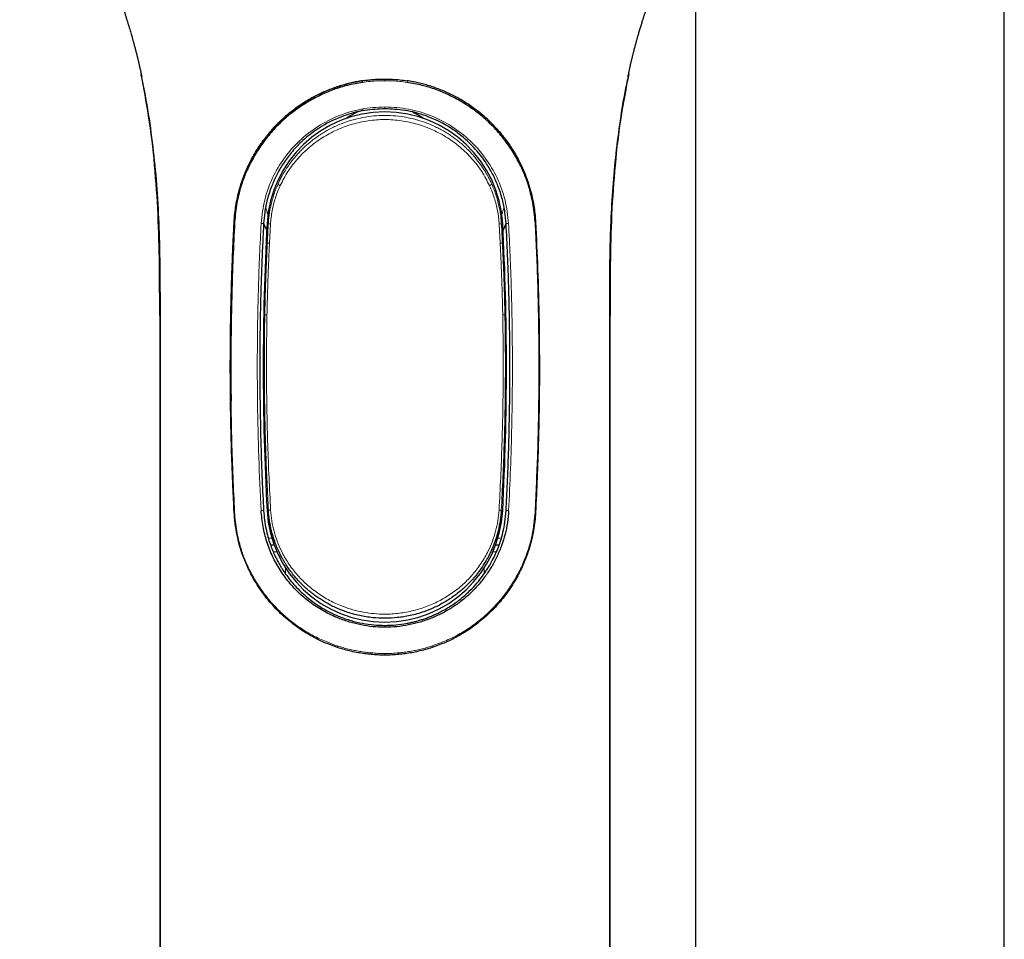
# Model space of a CAD drawing. Header units: millimetres. Extents: x 8 to 846, y 12 to 2113.
# Tile 264 of 515: x 451 to 523, y 1692 to 1759. Entities that reach past the tile are written whole.
import ezdxf

# ---------------------------------------------------------------- set-up
doc = ezdxf.new("R2010")
doc.units = ezdxf.units.MM

msp = doc.modelspace()

# ---------------------------------------------------------------- linework, layer by layer
at = {"color": 7, "linetype": 'Continuous', "lineweight": 30}
for p, q in [((523.188, 1630), (523.188, 1787.344)), ((500.688, 1767.794), (500.688, 1630)), ((460.305, 1754.998), (460.284, 1755.1)), ((495.772, 1754.998), (495.794, 1755.1)), ((461.625, 1737.573), (461.625, 1630.073)), ((494.451, 1630.073), (494.451, 1737.573)), ((466.795, 1730.965), (466.79, 1731.334))]:
    msp.add_line(p, q, dxfattribs=at)
at = {"color": 8, "linetype": 'Continuous', "lineweight": 0}
for p, q in [((469.542, 1744.248), (469.45, 1744.253)), ((469.705, 1744.229), (469.629, 1742.843)), ((486.447, 1742.843), (486.371, 1744.229)), ((486.534, 1744.248), (486.626, 1744.253)), ((461.627, 1737.573), (461.627, 1630.073)), ((461.676, 1630.076), (461.676, 1737.575)), ((494.4, 1630.076), (494.4, 1737.575)), ((494.449, 1737.573), (494.449, 1630.073)), ((466.829, 1731.337), (466.834, 1730.969)), ((469.554, 1723.353), (469.45, 1723.347)), ((486.522, 1723.353), (486.626, 1723.347)), ((469.963, 1720.845), (469.7, 1720.846)), ((470.175, 1720.318), (469.908, 1720.319)), ((486.166, 1720.319), (485.897, 1720.318)), ((470.788, 1719.181), (470.788, 1718.739)), ((485.288, 1719.184), (485.288, 1718.745))]:
    msp.add_line(p, q, dxfattribs=at)
at = {"color": 7, "linetype": 'Continuous', "lineweight": 30, "flags": 128}
for points in [[(469.426, 1743.789), (469.316, 1744.034), (469.204, 1744.306)], [(486.875, 1744.312), (486.76, 1744.034), (486.65, 1743.789)]]:
    msp.add_lwpolyline(points, dxfattribs=at)
at = {"color": 8, "linetype": 'Continuous', "lineweight": 0}
for centre, radius, start, end in [((476.822, 1754.643), 0.415, 175.03527, 191.52881), ((479.254, 1754.643), 0.415, 348.47132, 4.96465), ((478.038, 1747.8), 9, 195.17436, 198.66292), ((478.038, 1747.8), 9, 341.33708, 344.81714), ((467.087, 1744.424), 0.0563, 232.76938, 270.24716), ((467.706, 1717.903), 26.405, 86.75334, 87.14802), ((469.749, 1745.331), 1.103, 259.20948, 267.72933), ((486.327, 1745.331), 1.103, 272.27067, 280.79052), ((488.37, 1717.903), 26.405, 92.85198, 93.24666), ((488.989, 1744.424), 0.0563, 269.75284, 307.23062), ((467.091, 1723.146), 0.0841, 90.05742, 116.5774), ((469.119, 1722.878), 0.463, 79.82921, 102.37156), ((469.756, 1722.321), 1.051, 92.26082, 101.09094), ((486.319, 1722.32), 1.053, 78.91954, 87.73893), ((486.957, 1722.878), 0.463, 77.62844, 100.17079), ((488.985, 1723.146), 0.0841, 63.4226, 89.94258), ((474.724, 1713.409), 0.142, 155.46872, 203.12495), ((481.352, 1713.409), 0.142, 336.87498, 24.5314), ((477.422, 1712.907), 0.398, 171.64277, 188.70341), ((478.654, 1712.907), 0.398, 351.29628, 8.35752)]:
    msp.add_arc(centre, radius, start, end, dxfattribs=at)
at = {"color": 7, "linetype": 'Continuous', "lineweight": 30}
for centre, radius, start, end in [((478.038, 1747.8), 5, 108.30789, 124.51276), ((478.038, 1743.8), 8.6, 3.01696, 176.98304), ((478.038, 1747.8), 5, 55.48724, 65.88627), ((667.775, 1733.8), 198.6, 176.98304, 183.01696), ((288.301, 1733.8), 198.6, 356.98304, 3.01696), ((478.038, 1723.8), 8.6, 183.01696, 356.98304)]:
    msp.add_arc(centre, radius, start, end, dxfattribs=at)
at = {"color": 8, "linetype": 'Continuous', "lineweight": 0}
for centre, start_param, end_param in [((470.788, 1720.869), 4.396748, 4.475435), ((485.288, 1720.869), 4.949343, 5.026783)]:
    msp.add_ellipse(centre, major_axis=(3.466, 0), ratio=0.017455, start_param=start_param, end_param=end_param, dxfattribs=at)
at = {"color": 7, "linetype": 'Continuous', "lineweight": 30}
for points, knots in [([(451.423, 1773.078), (451.434, 1773.066), (451.457, 1773.045), (451.493, 1773.01), (451.529, 1772.976), (451.564, 1772.941), (451.599, 1772.906), (451.634, 1772.87), (451.67, 1772.834), (451.704, 1772.799), (451.74, 1772.762), (451.784, 1772.716), (451.833, 1772.664), (451.885, 1772.609), (451.952, 1772.536), (452.032, 1772.449), (452.146, 1772.322), (452.263, 1772.19), (452.387, 1772.047), (452.496, 1771.921), (452.596, 1771.801), (452.674, 1771.708), (452.753, 1771.612), (452.83, 1771.517), (452.909, 1771.419), (452.979, 1771.331), (453.032, 1771.264), (453.07, 1771.216), (453.109, 1771.166), (453.155, 1771.106), (453.21, 1771.036), (453.268, 1770.961), (453.339, 1770.867), (453.42, 1770.76), (453.509, 1770.641), (453.592, 1770.528), (453.672, 1770.42), (453.755, 1770.306), (453.848, 1770.176), (453.946, 1770.037), (454.046, 1769.895), (454.137, 1769.762), (454.223, 1769.637), (454.301, 1769.523), (454.371, 1769.418), (454.436, 1769.32), (454.494, 1769.233), (454.546, 1769.154), (454.594, 1769.079), (454.647, 1768.998), (454.705, 1768.908), (454.768, 1768.81), (454.828, 1768.715), (454.881, 1768.631), (454.939, 1768.538), (455.011, 1768.423), (455.104, 1768.272), (455.209, 1768.097), (455.324, 1767.906), (455.442, 1767.705), (455.56, 1767.501), (455.678, 1767.295), (455.793, 1767.091), (455.898, 1766.902), (455.987, 1766.738), (456.067, 1766.591), (456.146, 1766.446), (456.23, 1766.287), (456.324, 1766.108), (456.43, 1765.904), (456.549, 1765.671), (456.654, 1765.462), (456.741, 1765.288), (456.802, 1765.164), (456.857, 1765.052), (456.904, 1764.955), (456.954, 1764.85), (457.016, 1764.722), (457.099, 1764.548), (457.198, 1764.336), (457.308, 1764.098), (457.419, 1763.852), (457.528, 1763.609), (457.633, 1763.37), (457.729, 1763.149), (457.813, 1762.952), (457.886, 1762.78), (457.951, 1762.623), (458.011, 1762.479), (458.069, 1762.336), (458.13, 1762.186), (458.197, 1762.018), (458.268, 1761.838), (458.343, 1761.648), (458.418, 1761.451), (458.489, 1761.265), (458.554, 1761.092), (458.611, 1760.938), (458.662, 1760.799), (458.706, 1760.675), (458.747, 1760.563), (458.786, 1760.453), (458.825, 1760.343), (458.865, 1760.229), (458.908, 1760.103), (458.952, 1759.977), (458.994, 1759.851), (459.035, 1759.73), (459.077, 1759.603), (459.115, 1759.488), (459.146, 1759.394), (459.168, 1759.326), (459.186, 1759.27), (459.205, 1759.21), (459.229, 1759.135), (459.26, 1759.035), (459.297, 1758.92), (459.335, 1758.795), (459.374, 1758.668), (459.419, 1758.521), (459.468, 1758.354), (459.522, 1758.17), (459.572, 1757.999), (459.611, 1757.862), (459.641, 1757.755), (459.667, 1757.663), (459.694, 1757.562), (459.738, 1757.403), (459.794, 1757.193), (459.862, 1756.932), (459.92, 1756.705), (459.966, 1756.519), (459.999, 1756.385), (460.027, 1756.273), (460.046, 1756.191), (460.06, 1756.133), (460.071, 1756.088), (460.083, 1756.035), (460.1, 1755.966), (460.12, 1755.879), (460.143, 1755.78), (460.167, 1755.674), (460.192, 1755.563), (460.217, 1755.448), (460.242, 1755.334), (460.267, 1755.22), (460.291, 1755.106), (460.306, 1755.035), (460.314, 1754.998)], [0, 0, 0, 0, 0.010548, 0.020082, 0.028607, 0.036115, 0.042592, 0.048023, 0.052622, 0.056917, 0.062101, 0.06791, 0.074486, 0.081271, 0.087499, 0.099455, 0.111125, 0.123067, 0.132283, 0.146369, 0.152544, 0.159477, 0.16652, 0.172841, 0.17952, 0.186266, 0.189889, 0.192747, 0.195824, 0.199625, 0.204158, 0.209044, 0.213701, 0.22143, 0.228507, 0.235029, 0.24121, 0.247295, 0.254493, 0.263013, 0.270386, 0.277934, 0.284759, 0.290786, 0.296271, 0.301347, 0.306425, 0.310074, 0.313885, 0.318103, 0.322779, 0.327913, 0.333118, 0.337427, 0.340796, 0.347224, 0.354815, 0.363563, 0.373287, 0.383157, 0.393063, 0.403006, 0.412986, 0.422173, 0.42983, 0.436205, 0.442937, 0.450338, 0.45848, 0.467974, 0.478655, 0.490511, 0.496503, 0.502256, 0.507309, 0.511665, 0.515329, 0.521498, 0.52897, 0.539132, 0.550362, 0.56142, 0.572311, 0.583041, 0.593316, 0.601731, 0.609379, 0.616274, 0.622657, 0.628773, 0.635615, 0.643412, 0.651978, 0.660976, 0.670028, 0.67914, 0.686344, 0.693481, 0.699793, 0.705143, 0.710408, 0.715551, 0.720807, 0.726179, 0.732093, 0.738942, 0.744137, 0.749769, 0.755837, 0.761866, 0.765785, 0.76895, 0.77136, 0.773761, 0.777628, 0.782598, 0.78867, 0.795112, 0.801456, 0.807703, 0.816893, 0.825865, 0.834204, 0.841177, 0.845683, 0.849761, 0.854917, 0.861299, 0.87499, 0.888414, 0.901559, 0.909101, 0.915721, 0.921212, 0.925563, 0.927773, 0.929598, 0.932011, 0.935259, 0.939346, 0.94412, 0.94928, 0.955855, 0.963105, 0.971095, 0.97988, 0.989503, 1, 1, 1, 1]), ([(495.762, 1754.998), (495.77, 1755.035), (495.785, 1755.106), (495.809, 1755.22), (495.833, 1755.334), (495.859, 1755.448), (495.884, 1755.563), (495.911, 1755.681), (495.938, 1755.801), (495.965, 1755.918), (495.987, 1756.013), (496.004, 1756.083), (496.018, 1756.141), (496.032, 1756.201), (496.053, 1756.287), (496.081, 1756.404), (496.118, 1756.554), (496.16, 1756.72), (496.2, 1756.878), (496.238, 1757.024), (496.273, 1757.159), (496.309, 1757.293), (496.344, 1757.423), (496.375, 1757.536), (496.4, 1757.629), (496.42, 1757.701), (496.44, 1757.771), (496.461, 1757.845), (496.487, 1757.94), (496.521, 1758.058), (496.561, 1758.197), (496.604, 1758.343), (496.648, 1758.49), (496.693, 1758.638), (496.738, 1758.786), (496.782, 1758.928), (496.823, 1759.057), (496.855, 1759.16), (496.879, 1759.235), (496.899, 1759.296), (496.921, 1759.364), (496.948, 1759.449), (496.986, 1759.564), (497.03, 1759.696), (497.076, 1759.835), (497.124, 1759.975), (497.171, 1760.114), (497.218, 1760.249), (497.261, 1760.372), (497.304, 1760.492), (497.344, 1760.604), (497.386, 1760.721), (497.432, 1760.849), (497.487, 1760.997), (497.546, 1761.157), (497.613, 1761.333), (497.684, 1761.521), (497.762, 1761.72), (497.836, 1761.91), (497.907, 1762.088), (497.972, 1762.249), (498.031, 1762.395), (498.093, 1762.545), (498.162, 1762.713), (498.244, 1762.908), (498.337, 1763.125), (498.44, 1763.363), (498.55, 1763.613), (498.645, 1763.826), (498.725, 1764.002), (498.787, 1764.138), (498.85, 1764.274), (498.911, 1764.406), (498.964, 1764.52), (499.008, 1764.612), (499.042, 1764.685), (499.072, 1764.747), (499.101, 1764.807), (499.14, 1764.888), (499.195, 1765.002), (499.27, 1765.156), (499.356, 1765.331), (499.463, 1765.544), (499.579, 1765.774), (499.697, 1766.003), (499.798, 1766.196), (499.885, 1766.361), (499.964, 1766.509), (500.035, 1766.64), (500.103, 1766.765), (500.174, 1766.894), (500.255, 1767.041), (500.344, 1767.2), (500.526, 1767.521), (500.704, 1767.826), (500.876, 1768.112), (500.946, 1768.229), (501.011, 1768.335), (501.07, 1768.431), (501.124, 1768.518), (501.176, 1768.601), (501.232, 1768.69), (501.294, 1768.788), (501.359, 1768.89), (501.421, 1768.986), (501.477, 1769.072), (501.536, 1769.163), (501.6, 1769.26), (501.671, 1769.368), (501.746, 1769.479), (501.828, 1769.602), (501.921, 1769.737), (502.021, 1769.881), (502.126, 1770.032), (502.228, 1770.176), (502.321, 1770.305), (502.404, 1770.419), (502.483, 1770.527), (502.555, 1770.626), (502.622, 1770.715), (502.682, 1770.795), (502.746, 1770.879), (502.813, 1770.967), (502.879, 1771.053), (502.95, 1771.145), (503.026, 1771.242), (503.122, 1771.363), (503.23, 1771.497), (503.339, 1771.632), (503.448, 1771.763), (503.538, 1771.87), (503.611, 1771.956), (503.67, 1772.025), (503.723, 1772.087), (503.763, 1772.133), (503.794, 1772.169), (503.825, 1772.203), (503.861, 1772.245), (503.912, 1772.302), (503.97, 1772.367), (504.031, 1772.434), (504.085, 1772.494), (504.139, 1772.552), (504.194, 1772.612), (504.249, 1772.67), (504.301, 1772.725), (504.346, 1772.772), (504.386, 1772.814), (504.428, 1772.857), (504.469, 1772.898), (504.505, 1772.934), (504.543, 1772.971), (504.58, 1773.007), (504.618, 1773.044), (504.641, 1773.066), (504.653, 1773.078)], [0, 0, 0, 0, 0.010497, 0.020119, 0.028903, 0.036894, 0.044144, 0.050719, 0.057005, 0.06263, 0.067062, 0.070231, 0.072517, 0.07539, 0.078994, 0.085135, 0.092633, 0.101012, 0.109519, 0.116408, 0.123372, 0.13041, 0.137522, 0.144095, 0.148401, 0.151961, 0.15508, 0.158664, 0.162775, 0.168765, 0.175545, 0.182589, 0.189765, 0.197075, 0.204385, 0.211824, 0.218649, 0.223994, 0.227214, 0.229676, 0.232758, 0.236753, 0.24166, 0.248672, 0.255143, 0.261056, 0.268466, 0.274779, 0.280598, 0.286281, 0.291831, 0.296643, 0.302446, 0.309249, 0.316607, 0.323925, 0.333201, 0.342416, 0.351529, 0.359891, 0.367298, 0.373748, 0.379905, 0.387604, 0.396221, 0.405877, 0.416581, 0.427814, 0.439228, 0.445331, 0.451487, 0.457698, 0.463902, 0.469457, 0.473244, 0.476518, 0.479277, 0.481694, 0.484669, 0.490178, 0.497132, 0.505497, 0.513941, 0.526117, 0.536945, 0.54546, 0.553067, 0.560034, 0.566354, 0.571529, 0.577634, 0.584679, 0.592458, 0.600269, 0.630737, 0.637013, 0.642812, 0.648119, 0.65293, 0.657244, 0.66136, 0.665574, 0.670822, 0.676301, 0.681277, 0.685751, 0.689764, 0.695562, 0.701077, 0.706914, 0.713304, 0.7206, 0.728832, 0.736983, 0.745486, 0.752673, 0.758747, 0.764912, 0.771416, 0.775972, 0.780774, 0.785884, 0.791315, 0.797005, 0.802014, 0.80857, 0.816171, 0.82582, 0.834781, 0.844767, 0.853626, 0.858832, 0.864739, 0.869826, 0.873557, 0.875853, 0.878726, 0.882268, 0.886308, 0.893167, 0.899459, 0.905543, 0.912501, 0.919125, 0.926353, 0.933202, 0.939195, 0.944685, 0.950617, 0.956019, 0.96257, 0.970257, 0.979062, 0.988974, 1, 1, 1, 1]), ([(461.627, 1737.573), (461.626, 1738.808), (461.625, 1741.258), (461.534, 1744.915), (461.283, 1748.527), (460.888, 1751.952), (460.463, 1754.149), (460.266, 1755.17)], [0, 0, 0, 0, 0.209333, 0.415719, 0.620172, 0.823469, 1, 1, 1, 1]), ([(460.286, 1755.132), (460.286, 1755.129), (460.294, 1755.094), (460.303, 1755.048), (460.312, 1755.006), (460.313, 1754.996)], [0, 0, 0, 0, 0.065953, 0.794137, 1, 1, 1, 1]), ([(467.053, 1744.379), (467.064, 1744.546), (467.088, 1744.9), (467.158, 1745.45), (467.257, 1746.01), (467.389, 1746.575), (467.506, 1746.981), (467.594, 1747.253), (467.638, 1747.384), (467.684, 1747.516), (467.733, 1747.65), (467.785, 1747.784), (467.838, 1747.92), (467.914, 1748.103), (468.023, 1748.353), (468.179, 1748.684), (468.376, 1749.064), (468.616, 1749.485), (468.849, 1749.852), (469.052, 1750.146), (469.204, 1750.356), (469.35, 1750.548), (469.488, 1750.722), (469.617, 1750.879), (469.737, 1751.019), (470.041, 1751.362), (470.556, 1751.885), (471.328, 1752.536), (472.137, 1753.1), (472.972, 1753.579), (473.824, 1753.975), (474.684, 1754.288), (475.544, 1754.529), (476.123, 1754.629), (476.408, 1754.679)], [0, 0, 0, 0, 0.032439, 0.068514, 0.108313, 0.144675, 0.183743, 0.19289, 0.202174, 0.211596, 0.221157, 0.230856, 0.240694, 0.250671, 0.271201, 0.296037, 0.325178, 0.358624, 0.39494, 0.413917, 0.431596, 0.447976, 0.463059, 0.476843, 0.489328, 0.500516, 0.570036, 0.637413, 0.702699, 0.765952, 0.827235, 0.886618, 0.944178, 1, 1, 1, 1]), ([(476.407, 1754.676), (476.269, 1754.654), (475.995, 1754.61), (475.587, 1754.524), (475.176, 1754.421), (474.755, 1754.298), (474.33, 1754.155), (473.907, 1753.993), (473.496, 1753.816), (473.1, 1753.627), (472.703, 1753.417), (472.304, 1753.185), (471.897, 1752.925), (471.496, 1752.642), (471.158, 1752.381), (470.882, 1752.152), (470.672, 1751.967), (470.478, 1751.788), (470.316, 1751.632), (470.183, 1751.499), (470.072, 1751.384), (469.96, 1751.266), (469.888, 1751.188), (469.85, 1751.145)], [0, 0, 0, 0, 0.053835, 0.106883, 0.161243, 0.217783, 0.276517, 0.33575, 0.39417, 0.451554, 0.507918, 0.570744, 0.633996, 0.699154, 0.76622, 0.804613, 0.843086, 0.878685, 0.910941, 0.933942, 0.954881, 0.975537, 1, 1, 1, 1]), ([(476.408, 1754.679), (476.508, 1754.693), (476.708, 1754.721), (477.011, 1754.753), (477.254, 1754.773), (477.435, 1754.784), (477.554, 1754.79), (477.674, 1754.794), (477.795, 1754.798), (477.916, 1754.8), (477.998, 1754.8), (478.038, 1754.8)], [0, 0, 0, 0, 0.1843539, 0.3714517, 0.5589415, 0.6313837, 0.7042498, 0.7775411, 0.8512589, 0.9254045, 1, 1, 1, 1]), ([(478.038, 1754.8), (478.225, 1754.797), (478.593, 1754.792), (479.137, 1754.75), (479.493, 1754.702), (479.668, 1754.679)], [0, 0, 0, 0, 0.3421017, 0.6753911, 1, 1, 1, 1]), ([(486.232, 1751.138), (486.199, 1751.175), (486.137, 1751.243), (486.043, 1751.343), (485.951, 1751.439), (485.854, 1751.538), (485.748, 1751.643), (485.608, 1751.778), (485.429, 1751.944), (485.21, 1752.137), (484.926, 1752.373), (484.584, 1752.637), (484.181, 1752.92), (483.774, 1753.181), (483.371, 1753.415), (482.969, 1753.627), (482.565, 1753.821), (482.145, 1754.001), (481.717, 1754.164), (481.291, 1754.306), (480.876, 1754.427), (480.473, 1754.527), (480.073, 1754.611), (479.804, 1754.655), (479.669, 1754.676)], [0, 0, 0, 0, 0.021014, 0.039171, 0.056282, 0.074857, 0.094915, 0.116456, 0.153305, 0.193465, 0.233738, 0.300888, 0.366148, 0.429507, 0.492392, 0.549841, 0.608336, 0.667879, 0.728168, 0.786746, 0.842102, 0.895316, 0.947279, 1, 1, 1, 1]), ([(495.81, 1755.169), (495.613, 1754.148), (495.188, 1751.952), (494.793, 1748.527), (494.542, 1744.915), (494.451, 1741.258), (494.45, 1738.808), (494.449, 1737.573)], [0, 0, 0, 0, 0.17653, 0.37982, 0.584278, 0.790665, 1, 1, 1, 1]), ([(495.763, 1754.997), (495.764, 1755.005), (495.774, 1755.053), (495.784, 1755.101), (495.792, 1755.141)], [0, 0, 0, 0, 0.165967, 1, 1, 1, 1]), ([(476.415, 1754.56), (476.05, 1754.495), (475.336, 1754.368), (474.324, 1754.049), (473.39, 1753.658), (472.438, 1753.155), (471.485, 1752.531), (470.558, 1751.765), (469.745, 1750.927), (469.04, 1750.026), (468.438, 1749.069), (467.972, 1748.145), (467.624, 1747.248), (467.401, 1746.476), (467.248, 1745.751), (467.142, 1745.079), (467.106, 1744.609), (467.088, 1744.367)], [0, 0, 0, 0, 0.071932, 0.140575, 0.206681, 0.270756, 0.35359, 0.434239, 0.513395, 0.591563, 0.66907, 0.746253, 0.804966, 0.865748, 0.908143, 0.952723, 1, 1, 1, 1]), ([(488.988, 1744.367), (488.97, 1744.609), (488.934, 1745.079), (488.828, 1745.751), (488.675, 1746.476), (488.452, 1747.248), (488.104, 1748.145), (487.638, 1749.069), (487.036, 1750.026), (486.331, 1750.927), (485.518, 1751.765), (484.591, 1752.531), (483.638, 1753.155), (482.686, 1753.658), (481.752, 1754.049), (480.74, 1754.368), (480.026, 1754.495), (479.661, 1754.56)], [0, 0, 0, 0, 0.047277, 0.091857, 0.134252, 0.195034, 0.253747, 0.33093, 0.408437, 0.486605, 0.565761, 0.64641, 0.729244, 0.793319, 0.859425, 0.928068, 1, 1, 1, 1]), ([(478.038, 1752.632), (477.553, 1752.609), (476.53, 1752.56), (474.969, 1752.137), (473.768, 1751.569), (472.931, 1751.022), (472.425, 1750.638), (471.837, 1750.121), (471.217, 1749.458), (470.621, 1748.65), (470.151, 1747.838), (469.758, 1746.966), (469.463, 1746.054), (469.27, 1745.129), (469.223, 1744.54), (469.201, 1744.266)], [0, 0, 0, 0, 0.107177, 0.225891, 0.356581, 0.402942, 0.450687, 0.499827, 0.580382, 0.655731, 0.725892, 0.790889, 0.869552, 0.939204, 1, 1, 1, 1]), ([(486.875, 1744.266), (486.853, 1744.54), (486.806, 1745.129), (486.612, 1746.054), (486.318, 1746.966), (485.925, 1747.838), (485.513, 1748.551), (485.072, 1749.173), (484.632, 1749.705), (484.079, 1750.273), (483.412, 1750.838), (482.405, 1751.523), (481.108, 1752.137), (479.547, 1752.56), (478.523, 1752.609), (478.038, 1752.632)], [0, 0, 0, 0, 0.0608, 0.130449, 0.209103, 0.274089, 0.344236, 0.393893, 0.445862, 0.500148, 0.573324, 0.643376, 0.774084, 0.892812, 1, 1, 1, 1]), ([(486.232, 1751.139), (486.299, 1751.063), (486.448, 1750.894), (486.68, 1750.609), (486.939, 1750.268), (487.215, 1749.871), (487.491, 1749.433), (487.74, 1748.992), (487.905, 1748.666), (487.999, 1748.466), (488.042, 1748.374), (488.082, 1748.286), (488.119, 1748.202), (488.153, 1748.123), (488.273, 1747.839), (488.455, 1747.358), (488.661, 1746.681), (488.813, 1746.043), (488.919, 1745.447), (488.988, 1744.899), (489.012, 1744.546), (489.023, 1744.379)], [0, 0, 0, 0, 0.041458, 0.091404, 0.149681, 0.2162891, 0.2889756, 0.3612513, 0.4232274, 0.437758, 0.4515821, 0.4646996, 0.4771107, 0.4888153, 0.4998135, 0.6021493, 0.6967658, 0.7837411, 0.863176, 0.9352029, 1, 1, 1, 1]), ([(466.79, 1731.334), (466.787, 1731.622), (466.78, 1732.188), (466.776, 1733.022), (466.774, 1733.826), (466.776, 1734.636), (466.78, 1735.396), (466.788, 1736.11), (466.796, 1736.75), (466.806, 1737.383), (466.819, 1738.03), (466.838, 1738.866), (466.865, 1739.88), (466.904, 1741.046), (466.949, 1742.183), (466.998, 1743.291), (467.035, 1744.019), (467.053, 1744.379)], [0, 0, 0, 0, 0.066173, 0.130045, 0.191617, 0.250998, 0.316086, 0.366101, 0.415127, 0.463164, 0.511513, 0.563735, 0.655294, 0.744687, 0.831927, 0.917027, 1, 1, 1, 1]), ([(467.088, 1744.367), (467.045, 1743.502), (466.959, 1741.77), (466.876, 1739.163), (466.825, 1736.555), (466.806, 1733.945), (466.821, 1732.206), (466.829, 1731.337)], [0, 0, 0, 0, 0.199936, 0.399926, 0.599986, 0.800052, 1, 1, 1, 1]), ([(469.201, 1744.266), (469.195, 1744.139), (469.178, 1743.825), (469.135, 1742.954), (469.082, 1741.775), (469.03, 1740.347), (468.993, 1739.154), (468.965, 1737.998), (468.943, 1736.801), (468.925, 1735.376), (468.917, 1733.353), (468.936, 1730.891), (468.997, 1728.15), (469.084, 1725.657), (469.163, 1724.082), (469.201, 1723.334)], [0, 0, 0, 0, 0.018134, 0.044999, 0.124962, 0.187504, 0.250054, 0.296255, 0.35333, 0.421309, 0.500212, 0.642683, 0.773423, 0.892499, 1, 1, 1, 1]), ([(486.875, 1723.334), (486.909, 1724.001), (486.98, 1725.399), (487.061, 1727.6), (487.123, 1730), (487.157, 1732.548), (487.156, 1735.069), (487.125, 1737.448), (487.069, 1739.712), (486.99, 1741.968), (486.913, 1743.5), (486.875, 1744.266)], [0, 0, 0, 0, 0.095899, 0.201087, 0.315633, 0.439588, 0.565492, 0.67632, 0.779955, 0.889939, 1, 1, 1, 1]), ([(489.023, 1744.379), (489.077, 1743.233), (489.193, 1740.811), (489.289, 1736.971), (489.314, 1732.736), (489.245, 1728.106), (489.099, 1724.894), (489.023, 1723.221)], [0, 0, 0, 0, 0.162883, 0.344147, 0.543993, 0.762572, 1, 1, 1, 1]), ([(467.053, 1723.221), (467.023, 1723.833), (466.964, 1725.009), (466.898, 1726.703), (466.849, 1728.252), (466.815, 1729.656), (466.801, 1730.545), (466.795, 1730.965)], [0, 0, 0, 0, 0.237451, 0.456169, 0.65616, 0.837433, 1, 1, 1, 1]), ([(474.594, 1713.353), (474.337, 1713.444), (473.787, 1713.639), (472.948, 1714.033), (472.047, 1714.552), (471.112, 1715.226), (470.171, 1716.073), (469.3, 1717.072), (468.574, 1718.146), (468.031, 1719.188), (467.681, 1720.064), (467.437, 1720.836), (467.256, 1721.574), (467.116, 1722.384), (467.074, 1722.946), (467.053, 1723.221)], [0, 0, 0, 0, 0.060543, 0.130132, 0.208856, 0.296772, 0.393923, 0.500337, 0.604102, 0.694144, 0.770521, 0.818896, 0.876833, 0.939723, 1, 1, 1, 1]), ([(478.038, 1714.83), (477.747, 1714.839), (477.165, 1714.856), (476.305, 1714.988), (475.466, 1715.195), (474.564, 1715.509), (473.62, 1715.957), (472.666, 1716.564), (471.801, 1717.28), (471.038, 1718.098), (470.379, 1719.006), (469.833, 1719.996), (469.417, 1721.06), (469.126, 1722.178), (469.055, 1722.946), (469.02, 1723.331)], [0, 0, 0, 0, 0.062854, 0.125474, 0.188032, 0.250607, 0.334048, 0.417409, 0.5005, 0.583601, 0.666751, 0.74958, 0.832639, 0.916286, 1, 1, 1, 1]), ([(469.201, 1723.334), (469.219, 1723.1), (469.253, 1722.65), (469.366, 1722.01), (469.506, 1721.435), (469.667, 1720.922), (469.837, 1720.472), (470, 1720.1), (470.162, 1719.77), (470.336, 1719.448), (470.551, 1719.087), (470.813, 1718.694), (471.13, 1718.273), (471.507, 1717.833), (471.918, 1717.414), (472.343, 1717.035), (472.756, 1716.71), (473.167, 1716.424), (473.571, 1716.174), (473.965, 1715.958), (474.347, 1715.772), (474.874, 1715.546), (475.556, 1715.31), (476.401, 1715.11), (477.227, 1714.992), (477.772, 1714.978), (478.038, 1714.971)], [0, 0, 0, 0, 0.051909, 0.099747, 0.143517, 0.183228, 0.218886, 0.250504, 0.27389, 0.301356, 0.332906, 0.368542, 0.408265, 0.452073, 0.499967, 0.541623, 0.581281, 0.618943, 0.654614, 0.688299, 0.720005, 0.749738, 0.816518, 0.880408, 0.941524, 1, 1, 1, 1]), ([(486.522, 1723.353), (486.502, 1723.109), (486.46, 1722.606), (486.341, 1722.023), (486.229, 1721.596), (486.15, 1721.332), (486.06, 1721.066), (485.959, 1720.799), (485.847, 1720.53), (485.698, 1720.207), (485.474, 1719.774), (485.199, 1719.324), (484.896, 1718.894), (484.604, 1718.524), (484.256, 1718.133), (483.775, 1717.658), (483.156, 1717.148), (482.407, 1716.654), (481.647, 1716.258), (480.811, 1715.923), (479.909, 1715.669), (478.959, 1715.517), (478.043, 1715.47), (477.126, 1715.516), (476.174, 1715.668), (475.27, 1715.921), (474.432, 1716.257), (473.831, 1716.57), (473.385, 1716.844), (473.086, 1717.045), (472.79, 1717.263), (472.499, 1717.498), (472.034, 1717.907), (471.487, 1718.483), (471.037, 1719.086), (470.789, 1719.471), (470.671, 1719.666), (470.569, 1719.844), (470.483, 1720.004), (470.411, 1720.144), (470.242, 1720.49), (470.008, 1721.051), (469.771, 1721.84), (469.616, 1722.605), (469.574, 1723.109), (469.554, 1723.353)], [0, 0, 0, 0, 0.028344, 0.058634, 0.069175, 0.079937, 0.090922, 0.10213, 0.113563, 0.125221, 0.144124, 0.171278, 0.187941, 0.206652, 0.227404, 0.250189, 0.287275, 0.32261, 0.356225, 0.388157, 0.428163, 0.465337, 0.499785, 0.534305, 0.571561, 0.61166, 0.643669, 0.677369, 0.691336, 0.705582, 0.720108, 0.734918, 0.750012, 0.793859, 0.829371, 0.839349, 0.848391, 0.856497, 0.863665, 0.869894, 0.875184, 0.909217, 0.941344, 0.971592, 1, 1, 1, 1]), ([(478.038, 1714.971), (478.304, 1714.978), (478.848, 1714.992), (479.481, 1715.083), (479.94, 1715.176), (480.221, 1715.242), (480.504, 1715.319), (480.787, 1715.406), (481.071, 1715.504), (481.367, 1715.617), (481.68, 1715.751), (482.011, 1715.908), (482.353, 1716.088), (482.703, 1716.294), (483.059, 1716.526), (483.419, 1716.786), (483.781, 1717.077), (484.198, 1717.451), (484.633, 1717.9), (485.055, 1718.409), (485.398, 1718.888), (485.671, 1719.325), (485.885, 1719.712), (486.081, 1720.11), (486.277, 1720.564), (486.479, 1721.126), (486.661, 1721.779), (486.81, 1722.524), (486.853, 1723.055), (486.875, 1723.334)], [0, 0, 0, 0, 0.058467, 0.119575, 0.140563, 0.161865, 0.183484, 0.205424, 0.227691, 0.250286, 0.276166, 0.303562, 0.332479, 0.362923, 0.394895, 0.4284, 0.46344, 0.500019, 0.555498, 0.605417, 0.649777, 0.688575, 0.721815, 0.749501, 0.787908, 0.832146, 0.882233, 0.938181, 1, 1, 1, 1]), ([(487.056, 1723.331), (487.033, 1723.042), (486.985, 1722.465), (486.808, 1721.615), (486.559, 1720.791), (486.233, 1720), (485.837, 1719.252), (485.374, 1718.548), (484.849, 1717.891), (484.267, 1717.287), (483.629, 1716.74), (482.938, 1716.255), (482.2, 1715.832), (481.422, 1715.478), (480.61, 1715.194), (479.771, 1714.988), (478.91, 1714.856), (478.329, 1714.839), (478.038, 1714.83)], [0, 0, 0, 0, 0.0628323, 0.1256524, 0.1882574, 0.2504534, 0.3125264, 0.3748426, 0.4372545, 0.4995734, 0.5618663, 0.6243356, 0.6868988, 0.7494813, 0.8120379, 0.8745749, 0.9371713, 1, 1, 1, 1]), ([(489.023, 1723.221), (489.007, 1723.002), (488.976, 1722.556), (488.877, 1721.885), (488.746, 1721.257), (488.593, 1720.687), (488.38, 1720.025), (488.043, 1719.185), (487.499, 1718.141), (486.772, 1717.068), (485.901, 1716.07), (484.962, 1715.224), (484.028, 1714.552), (483.128, 1714.033), (482.289, 1713.639), (481.739, 1713.444), (481.482, 1713.353)], [0, 0, 0, 0, 0.047986, 0.097658, 0.149142, 0.19028, 0.229664, 0.306168, 0.396347, 0.500259, 0.606467, 0.703453, 0.791249, 0.869894, 0.939449, 1, 1, 1, 1]), ([(477.029, 1712.846), (476.871, 1712.863), (476.55, 1712.897), (476.069, 1712.974), (475.58, 1713.074), (475.085, 1713.198), (474.759, 1713.301), (474.594, 1713.353)], [0, 0, 0, 0, 0.189994, 0.384849, 0.584711, 0.789719, 1, 1, 1, 1]), ([(481.482, 1713.353), (481.317, 1713.301), (480.991, 1713.198), (480.496, 1713.074), (480.007, 1712.974), (479.526, 1712.897), (479.205, 1712.863), (479.047, 1712.846)], [0, 0, 0, 0, 0.210281, 0.415289, 0.615151, 0.810006, 1, 1, 1, 1]), ([(478.038, 1712.8), (477.869, 1712.802), (477.531, 1712.806), (477.196, 1712.833), (477.029, 1712.846)], [0, 0, 0, 0, 0.501646, 1, 1, 1, 1]), ([(479.047, 1712.846), (478.88, 1712.833), (478.544, 1712.806), (478.207, 1712.802), (478.038, 1712.8)], [0, 0, 0, 0, 0.498353, 1, 1, 1, 1])]:
    msp.add_open_spline(points, degree=3, knots=knots, dxfattribs=at)
at = {"color": 8, "linetype": 'Continuous', "lineweight": 0}
for points, knots in [([(461.636, 1742.496), (461.607, 1743.452), (461.549, 1745.341), (461.346, 1748.142), (461.036, 1750.885), (460.686, 1753.168), (460.403, 1754.528), (460.305, 1754.998)], [0, 0, 0, 0, 0.227836, 0.45005, 0.668623, 0.885438, 1, 1, 1, 1]), ([(478.038, 1754.681), (477.857, 1754.678), (477.495, 1754.673), (476.953, 1754.632), (476.594, 1754.584), (476.415, 1754.56)], [0, 0, 0, 0, 0.3333012, 0.666331, 1, 1, 1, 1]), ([(478.038, 1754.681), (478.038, 1754.697), (478.038, 1754.731), (478.038, 1754.77), (478.038, 1754.795), (478.038, 1754.798), (478.038, 1754.8)], [0, 0, 0, 0, 0.244712, 0.5, 0.755288, 1, 1, 1, 1]), ([(479.661, 1754.56), (479.482, 1754.584), (479.123, 1754.632), (478.581, 1754.673), (478.219, 1754.678), (478.038, 1754.681)], [0, 0, 0, 0, 0.333669, 0.666698, 1, 1, 1, 1]), ([(494.516, 1744.736), (494.562, 1745.565), (494.652, 1747.209), (494.888, 1749.653), (495.217, 1752.057), (495.511, 1753.838), (495.729, 1754.809), (495.772, 1754.998)], [0, 0, 0, 0, 0.24056, 0.47701, 0.711041, 0.943999, 1, 1, 1, 1]), ([(469.02, 1744.275), (469.084, 1744.851), (469.212, 1745.999), (469.816, 1747.621), (470.677, 1749.078), (471.79, 1750.343), (473.126, 1751.387), (474.646, 1752.168), (476.306, 1752.675), (477.461, 1752.74), (478.038, 1752.773)], [0, 0, 0, 0, 0.1256089, 0.2502776, 0.3746687, 0.4994958, 0.6243593, 0.7495268, 0.8748228, 1, 1, 1, 1]), ([(478.038, 1752.773), (478.618, 1752.74), (479.774, 1752.673), (481.435, 1752.166), (482.951, 1751.385), (484.286, 1750.343), (485.401, 1749.076), (486.263, 1747.616), (486.865, 1745.994), (486.993, 1744.848), (487.056, 1744.275)], [0, 0, 0, 0, 0.125767, 0.250879, 0.375649, 0.500561, 0.625353, 0.750185, 0.875161, 1, 1, 1, 1]), ([(478.038, 1752.773), (478.038, 1752.766), (478.038, 1752.751), (478.038, 1752.727), (478.038, 1752.701), (478.038, 1752.677), (478.038, 1752.656), (478.038, 1752.642), (478.038, 1752.634), (478.038, 1752.633), (478.038, 1752.632)], [0, 0, 0, 0, 0.111273, 0.233527, 0.364381, 0.5, 0.635619, 0.766473, 0.888727, 1, 1, 1, 1]), ([(470.25, 1747.147), (470.289, 1747.231), (470.373, 1747.413), (470.523, 1747.704), (470.711, 1748.034), (470.942, 1748.398), (471.223, 1748.791), (471.516, 1749.153), (471.8, 1749.466), (472.05, 1749.72), (472.294, 1749.949), (472.531, 1750.154), (472.758, 1750.337), (472.973, 1750.499), (473.176, 1750.642), (473.54, 1750.885), (474.088, 1751.202), (474.847, 1751.549), (475.629, 1751.818), (476.425, 1752.009), (477.228, 1752.123), (478.033, 1752.161), (478.839, 1752.124), (479.642, 1752.011), (480.395, 1751.831), (481.094, 1751.597), (481.577, 1751.391), (481.896, 1751.235), (482.06, 1751.15), (482.222, 1751.062), (482.383, 1750.97), (482.542, 1750.875), (482.733, 1750.754), (482.966, 1750.597), (483.246, 1750.393), (483.548, 1750.154), (483.866, 1749.874), (484.197, 1749.552), (484.557, 1749.16), (484.911, 1748.718), (485.229, 1748.256), (485.48, 1747.838), (485.673, 1747.475), (485.779, 1747.249), (485.826, 1747.147)], [0, 0, 0, 0, 0.014137, 0.030979, 0.050521, 0.072757, 0.09768, 0.12528, 0.144798, 0.163182, 0.180434, 0.196556, 0.211551, 0.225422, 0.238171, 0.2498, 0.292794, 0.33519, 0.377034, 0.418373, 0.459258, 0.499737, 0.540226, 0.581123, 0.622478, 0.657611, 0.69313, 0.702503, 0.711905, 0.721336, 0.730797, 0.740288, 0.749811, 0.765632, 0.783443, 0.803249, 0.825056, 0.848871, 0.874699, 0.907515, 0.936466, 0.961538, 0.98272, 1, 1, 1, 1]), ([(485.665, 1747.028), (485.487, 1747.378), (485.129, 1748.08), (484.405, 1749.011), (483.565, 1749.838), (482.61, 1750.543), (481.554, 1751.112), (480.422, 1751.529), (479.241, 1751.787), (478.033, 1751.876), (476.825, 1751.785), (475.644, 1751.525), (474.513, 1751.107), (473.46, 1750.54), (472.508, 1749.835), (471.67, 1749.008), (470.947, 1748.078), (470.589, 1747.378), (470.411, 1747.028)], [0, 0, 0, 0, 0.062319, 0.124669, 0.187141, 0.249734, 0.312457, 0.375228, 0.437872, 0.500258, 0.562681, 0.625383, 0.688138, 0.750664, 0.813046, 0.875489, 0.937831, 1, 1, 1, 1]), ([(469.542, 1744.248), (469.551, 1744.376), (469.57, 1744.638), (469.622, 1745.036), (469.695, 1745.444), (469.793, 1745.862), (469.917, 1746.287), (470.067, 1746.718), (470.189, 1747.002), (470.25, 1747.146)], [0, 0, 0, 0, 0.1280114, 0.2608894, 0.3986919, 0.5414673, 0.6892563, 0.8420917, 1, 1, 1, 1]), ([(470.408, 1747.022), (470.343, 1746.875), (470.214, 1746.581), (470.055, 1746.127), (469.921, 1745.666), (469.818, 1745.195), (469.743, 1744.716), (469.718, 1744.392), (469.705, 1744.229)], [0, 0, 0, 0, 0.168021, 0.334689, 0.500562, 0.666267, 0.832496, 1, 1, 1, 1]), ([(470.252, 1747.15), (470.254, 1747.143), (470.258, 1747.13), (470.292, 1747.099), (470.342, 1747.063), (470.388, 1747.038), (470.41, 1747.025)], [0, 0, 0, 0, 0.244883, 0.499997, 0.755113, 1, 1, 1, 1]), ([(486.371, 1744.229), (486.358, 1744.392), (486.333, 1744.716), (486.258, 1745.195), (486.154, 1745.665), (486.021, 1746.127), (485.862, 1746.581), (485.733, 1746.874), (485.668, 1747.022)], [0, 0, 0, 0, 0.16751, 0.33374, 0.499444, 0.665315, 0.831981, 1, 1, 1, 1]), ([(485.826, 1747.145), (485.824, 1747.139), (485.819, 1747.125), (485.786, 1747.095), (485.736, 1747.06), (485.691, 1747.035), (485.669, 1747.022)], [0, 0, 0, 0, 0.2448763, 0.4998141, 0.7548505, 1, 1, 1, 1]), ([(485.826, 1747.145), (485.887, 1747.001), (486.009, 1746.718), (486.159, 1746.287), (486.283, 1745.862), (486.381, 1745.444), (486.454, 1745.036), (486.506, 1744.638), (486.525, 1744.376), (486.534, 1744.248)], [0, 0, 0, 0, 0.157906, 0.31074, 0.458528, 0.601304, 0.739107, 0.871986, 1, 1, 1, 1]), ([(494.44, 1742.496), (494.45, 1742.872), (494.468, 1743.618), (494.5, 1744.365), (494.516, 1744.736)], [0, 0, 0, 0, 0.502912, 1, 1, 1, 1]), ([(469.02, 1723.331), (468.958, 1724.631), (468.834, 1727.229), (468.747, 1731.142), (468.733, 1734.521), (468.768, 1737.365), (468.823, 1739.671), (468.904, 1741.97), (468.981, 1743.507), (469.02, 1744.275)], [0, 0, 0, 0, 0.186632, 0.37308, 0.55964, 0.669686, 0.779689, 0.889854, 1, 1, 1, 1]), ([(469.469, 1742.851), (469.482, 1743.112), (469.505, 1743.578), (469.531, 1744.043), (469.542, 1744.248)], [0, 0, 0, 0, 0.56, 1, 1, 1, 1]), ([(486.534, 1744.248), (486.548, 1743.987), (486.574, 1743.522), (486.596, 1743.056), (486.607, 1742.851)], [0, 0, 0, 0, 0.56, 1, 1, 1, 1]), ([(487.056, 1744.275), (487.096, 1743.493), (487.174, 1741.928), (487.255, 1739.589), (487.31, 1737.243), (487.337, 1734.897), (487.336, 1732.308), (487.295, 1729.474), (487.206, 1726.398), (487.106, 1724.354), (487.056, 1723.331)], [0, 0, 0, 0, 0.112196, 0.224322, 0.336129, 0.447905, 0.559737, 0.706327, 0.853115, 1, 1, 1, 1]), ([(488.985, 1723.23), (489.05, 1724.639), (489.18, 1727.456), (489.265, 1731.688), (489.265, 1735.918), (489.186, 1740.15), (489.054, 1742.961), (488.988, 1744.367)], [0, 0, 0, 0, 0.200305, 0.400351, 0.600185, 0.799969, 1, 1, 1, 1]), ([(461.676, 1737.575), (461.675, 1738.396), (461.675, 1739.626), (461.661, 1741.266), (461.645, 1742.086), (461.636, 1742.496)], [0, 0, 0, 0, 0.500042, 0.750029, 1, 1, 1, 1]), ([(469.289, 1737.618), (469.296, 1737.944), (469.31, 1738.596), (469.338, 1739.573), (469.374, 1740.608), (469.417, 1741.7), (469.452, 1742.468), (469.47, 1742.851)], [0, 0, 0, 0, 0.186654, 0.373323, 0.559988, 0.779996, 1, 1, 1, 1]), ([(469.63, 1742.843), (469.609, 1742.406), (469.568, 1741.533), (469.518, 1740.225), (469.475, 1738.92), (469.456, 1738.05), (469.447, 1737.615)], [0, 0, 0, 0, 0.250753, 0.501087, 0.750866, 1, 1, 1, 1]), ([(469.469, 1742.851), (469.473, 1742.85), (469.481, 1742.848), (469.517, 1742.844), (469.566, 1742.84), (469.608, 1742.837), (469.629, 1742.836)], [0, 0, 0, 0, 0.2461831, 0.5001583, 0.7540506, 1, 1, 1, 1]), ([(486.629, 1737.615), (486.619, 1738.05), (486.6, 1738.92), (486.558, 1740.225), (486.507, 1741.533), (486.467, 1742.406), (486.446, 1742.843)], [0, 0, 0, 0, 0.24915, 0.498933, 0.749261, 1, 1, 1, 1]), ([(486.447, 1742.836), (486.468, 1742.837), (486.51, 1742.84), (486.559, 1742.844), (486.594, 1742.848), (486.603, 1742.85), (486.606, 1742.851)], [0, 0, 0, 0, 0.2459525, 0.499848, 0.7538231, 1, 1, 1, 1]), ([(486.606, 1742.851), (486.629, 1742.363), (486.673, 1741.386), (486.723, 1740.026), (486.762, 1738.77), (486.778, 1738.002), (486.787, 1737.618)], [0, 0, 0, 0, 0.280006, 0.560011, 0.780013, 1, 1, 1, 1]), ([(494.44, 1742.496), (494.432, 1742.086), (494.416, 1741.266), (494.401, 1739.626), (494.401, 1738.396), (494.4, 1737.575)], [0, 0, 0, 0, 0.250051, 0.500023, 1, 1, 1, 1]), ([(469.554, 1723.353), (469.518, 1724.036), (469.445, 1725.399), (469.365, 1727.438), (469.305, 1729.472), (469.267, 1731.505), (469.252, 1733.542), (469.257, 1735.58), (469.278, 1736.94), (469.289, 1737.618)], [0, 0, 0, 0, 0.143897, 0.28696, 0.429193, 0.571613, 0.714302, 0.857396, 1, 1, 1, 1]), ([(469.289, 1737.618), (469.293, 1737.618), (469.301, 1737.618), (469.335, 1737.617), (469.384, 1737.617), (469.426, 1737.616), (469.447, 1737.615)], [0, 0, 0, 0, 0.246111, 0.5, 0.753889, 1, 1, 1, 1]), ([(469.447, 1737.615), (469.434, 1736.823), (469.409, 1735.24), (469.41, 1732.864), (469.439, 1730.489), (469.5, 1728.116), (469.588, 1725.743), (469.673, 1724.162), (469.715, 1723.372)], [0, 0, 0, 0, 0.166724, 0.333377, 0.499994, 0.666613, 0.83327, 1, 1, 1, 1]), ([(486.361, 1723.372), (486.403, 1724.162), (486.488, 1725.743), (486.576, 1728.116), (486.637, 1730.489), (486.666, 1732.864), (486.667, 1735.24), (486.642, 1736.823), (486.629, 1737.615)], [0, 0, 0, 0, 0.16673, 0.333387, 0.500006, 0.666623, 0.833276, 1, 1, 1, 1]), ([(486.787, 1737.618), (486.799, 1736.837), (486.823, 1735.271), (486.823, 1732.914), (486.795, 1730.543), (486.736, 1728.158), (486.648, 1725.759), (486.564, 1724.157), (486.522, 1723.353)], [0, 0, 0, 0, 0.1641024, 0.3292224, 0.4953662, 0.6625398, 0.8307492, 1, 1, 1, 1]), ([(486.787, 1737.618), (486.783, 1737.618), (486.775, 1737.618), (486.74, 1737.617), (486.692, 1737.617), (486.65, 1737.616), (486.629, 1737.615)], [0, 0, 0, 0, 0.246111, 0.500003, 0.753893, 1, 1, 1, 1]), ([(466.834, 1730.969), (466.849, 1730.108), (466.88, 1728.387), (466.966, 1725.807), (467.049, 1724.089), (467.091, 1723.23)], [0, 0, 0, 0, 0.333353, 0.666537, 1, 1, 1, 1]), ([(467.091, 1723.23), (467.106, 1722.993), (467.135, 1722.527), (467.236, 1721.856), (467.391, 1721.127), (467.61, 1720.352), (467.948, 1719.457), (468.392, 1718.556), (468.954, 1717.659), (469.579, 1716.833), (470.269, 1716.078), (471.02, 1715.397), (471.833, 1714.79), (472.705, 1714.264), (473.624, 1713.813), (474.272, 1713.583), (474.595, 1713.468)], [0, 0, 0, 0, 0.0521812, 0.1025182, 0.1501186, 0.2184495, 0.2839759, 0.3683252, 0.4505231, 0.5313699, 0.6111083, 0.6899376, 0.7681044, 0.845884, 0.9232546, 1, 1, 1, 1]), ([(469.715, 1723.372), (469.738, 1723.11), (469.783, 1722.588), (469.949, 1721.826), (470.182, 1721.091), (470.52, 1720.309), (470.985, 1719.499), (471.601, 1718.686), (472.315, 1717.954), (473.117, 1717.313), (473.998, 1716.772), (474.866, 1716.375), (475.696, 1716.1), (476.466, 1715.921), (477.251, 1715.812), (478.132, 1715.771), (479.101, 1715.833), (480.138, 1716.027), (481.137, 1716.341), (482.08, 1716.774), (482.957, 1717.314), (483.758, 1717.951), (484.469, 1718.682), (485.082, 1719.497), (485.549, 1720.311), (485.889, 1721.096), (486.125, 1721.833), (486.293, 1722.593), (486.338, 1723.112), (486.361, 1723.372)], [0, 0, 0, 0, 0.031317, 0.062333, 0.093222, 0.12411, 0.165418, 0.206972, 0.248809, 0.290709, 0.332529, 0.374426, 0.405949, 0.437469, 0.468939, 0.500324, 0.542202, 0.584162, 0.625942, 0.667661, 0.709487, 0.751172, 0.792753, 0.834368, 0.875904, 0.90697, 0.937962, 0.968935, 1, 1, 1, 1]), ([(481.481, 1713.468), (481.835, 1713.595), (482.539, 1713.849), (483.523, 1714.353), (484.44, 1714.937), (485.285, 1715.606), (486.057, 1716.349), (486.749, 1717.161), (487.36, 1718.035), (487.885, 1718.97), (488.282, 1719.88), (488.573, 1720.747), (488.775, 1721.554), (488.921, 1722.383), (488.964, 1722.948), (488.985, 1723.23)], [0, 0, 0, 0, 0.0842458, 0.1678228, 0.2511204, 0.3343968, 0.4178012, 0.5013995, 0.5847282, 0.6676068, 0.7505595, 0.8130262, 0.8754749, 0.9377877, 1, 1, 1, 1]), ([(469.542, 1721.339), (469.543, 1721.339), (469.627, 1721.339), (469.715, 1721.338), (469.802, 1721.338)], [0, 0, 0, 0, 0.01868, 1, 1, 1, 1]), ([(486.273, 1721.338), (486.36, 1721.338), (486.447, 1721.339), (486.53, 1721.339), (486.53, 1721.339)], [0, 0, 0, 0, 0.997386, 1, 1, 1, 1]), ([(486.372, 1720.846), (486.358, 1720.846), (486.272, 1720.846), (486.183, 1720.846), (486.11, 1720.845)], [0, 0, 0, 0, 0.164128, 1, 1, 1, 1]), ([(478.038, 1714.971), (478.038, 1714.971), (478.038, 1714.97), (478.038, 1714.961), (478.038, 1714.947), (478.038, 1714.926), (478.038, 1714.902), (478.038, 1714.876), (478.038, 1714.852), (478.038, 1714.837), (478.038, 1714.83)], [0, 0, 0, 0, 0.111201, 0.233428, 0.364299, 0.499967, 0.635642, 0.766532, 0.888781, 1, 1, 1, 1]), ([(474.595, 1713.468), (474.727, 1713.426), (474.992, 1713.343), (475.395, 1713.237), (475.8, 1713.145), (476.208, 1713.068), (476.617, 1713.006), (476.892, 1712.978), (477.028, 1712.965)], [0, 0, 0, 0, 0.168811, 0.336815, 0.503965, 0.670222, 0.835568, 1, 1, 1, 1]), ([(479.048, 1712.965), (479.184, 1712.978), (479.459, 1713.006), (479.868, 1713.068), (480.276, 1713.145), (480.681, 1713.237), (481.084, 1713.343), (481.349, 1713.426), (481.481, 1713.468)], [0, 0, 0, 0, 0.164432, 0.329778, 0.496035, 0.663185, 0.831189, 1, 1, 1, 1]), ([(477.028, 1712.965), (477.196, 1712.951), (477.532, 1712.924), (477.869, 1712.92), (478.038, 1712.918)], [0, 0, 0, 0, 0.500059, 1, 1, 1, 1]), ([(478.038, 1712.918), (478.207, 1712.92), (478.544, 1712.924), (478.88, 1712.951), (479.048, 1712.965)], [0, 0, 0, 0, 0.499941, 1, 1, 1, 1]), ([(478.038, 1712.918), (478.038, 1712.902), (478.038, 1712.868), (478.038, 1712.83), (478.038, 1712.805), (478.038, 1712.802), (478.038, 1712.8)], [0, 0, 0, 0, 0.244759, 0.5, 0.755241, 1, 1, 1, 1])]:
    msp.add_open_spline(points, degree=3, knots=knots, dxfattribs=at)
for points in [[(466.829, 1731.337), (466.817, 1731.336), (466.795, 1731.335), (466.791, 1731.334), (466.79, 1731.334)], [(466.794, 1730.965), (466.796, 1730.966), (466.8, 1730.967), (466.822, 1730.968), (466.834, 1730.969)]]:
    msp.add_open_spline(points, degree=3, dxfattribs=at)

doc.saveas('drawing.dxf')
